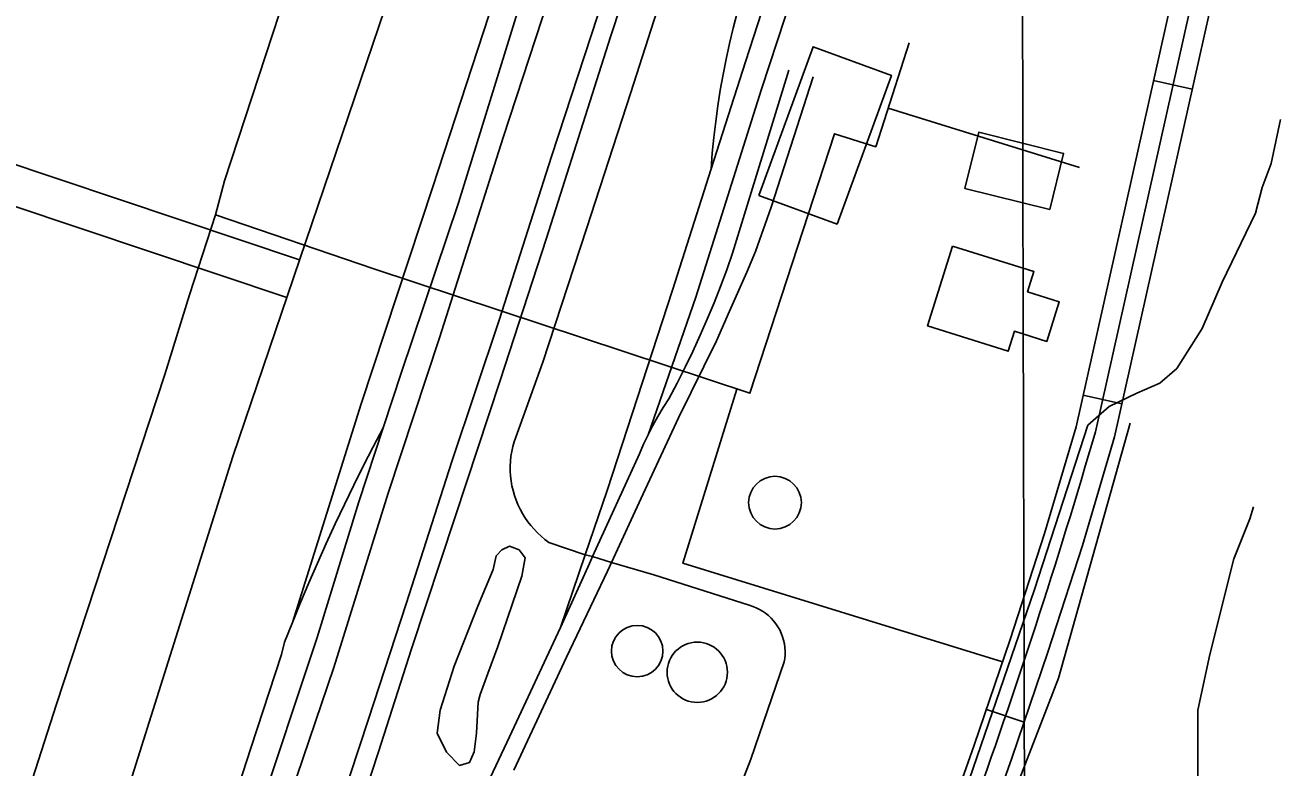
# Model space of a CAD drawing. Extents: x 3355677 to 3393573, y 612928 to 638357.
# Drawn here: x 3369560 to 3370503, y 627676 to 628236 of the extents above; entities that cross this region are included whole.
import ezdxf

# ---------------------------------------------------------------- set-up
doc = ezdxf.new("R2010")
doc.units = 0
for name, color, linetype in [('V-BLDG-OTLN', 7, 'Continuous'), ('V-DOMW-TANK', 7, 'Continuous'), ('V-GRID-MAJR', 7, 'Continuous'), ('V-RAIL-TRAK', 7, 'Continuous'), ('V-ROAD-CNTR', 7, 'Continuous'), ('V-SITE-OTLN', 7, 'Continuous'), ('V-TOPO-SHOR', 7, 'Continuous'), ('V-UTIL-LINE', 7, 'Continuous')]:
    doc.layers.add(name, color=color, linetype=linetype)

msp = doc.modelspace()

# ---------------------------------------------------------------- linework, layer by layer
at = {"layer": 'V-BLDG-OTLN'}
for points in [[(3370113.61, 628106.98), (3370154.64, 628219.34), (3370213.75, 628197.75), (3370172.72, 628085.4)], [(3370333.24, 628096.43), (3370269.09, 628112.42), (3370279.65, 628154.79), (3370343.8, 628138.8)], [(3370260.01, 628068.88), (3370321.31, 628049.66), (3370316.51, 628034.36), (3370340.46, 628026.85), (3370331.07, 627996.89), (3370306.68, 628004.54), (3370301.96, 627989.5), (3370241.1, 628008.58)]]:
    msp.add_lwpolyline(points, close=True, dxfattribs=at)
at = {"layer": 'V-DOMW-TANK'}
for centre, radius in [((3370125.9, 627875.13), 19.9), ((3370021.88, 627763.05), 19.41), ((3370067.22, 627747.02), 22.77)]:
    msp.add_circle(centre, radius, dxfattribs=at)
at = {"layer": 'V-GRID-MAJR'}
msp.add_spline([(3370337.43, 618339.64), (3370322.45, 624397.81), (3370307.46, 630459.07), (3370292.48, 636520.35), (3370292.47, 636523.41)], degree=3, dxfattribs=at)
at = {"layer": 'V-RAIL-TRAK'}
for points in [[(3369964.01, 627780.92), (3369982.71, 627835.79), (3369999.3, 627884.41), (3370048.45, 628035.45), (3370077.71, 628127.1), (3370103.54, 628208.05), (3370145.56, 628337.91), (3370198.69, 628496.54), (3370199.03, 628497.65), (3370224.05, 628580.04), (3370265.28, 628707.1), (3370301.74, 628820.57)], [(3370030.13, 627926.33), (3370066.22, 628030.22), (3370115.76, 628187.25), (3370169.28, 628350.67), (3370216.23, 628493.59), (3370222.79, 628515.28), (3370266.39, 628653.13), (3370296.52, 628744.23)], [(3369761.7, 627784.73), (3369813.6, 627949.86), (3369867.64, 628113.7), (3369935.3, 628320.85), (3369980.84, 628458.1), (3369984.03, 628466.98), (3369987.42, 628475.78), (3369991.02, 628484.5), (3369994.82, 628493.13), (3369998.82, 628501.67), (3370003.02, 628510.11), (3370007.42, 628518.45), (3370012.02, 628526.69), (3370016.8, 628534.82), (3370021.78, 628542.83), (3370026.94, 628550.72), (3370032.28, 628558.49), (3370037.81, 628566.14), (3370043.51, 628573.65), (3370049.39, 628581.02), (3370055.43, 628588.26), (3370061.65, 628595.35)], [(3370077.71, 628127.1), (3370078.6, 628139.03), (3370079.74, 628150.94), (3370081.12, 628162.83), (3370082.73, 628174.68), (3370084.58, 628186.5), (3370086.68, 628198.29), (3370089, 628210.02), (3370091.56, 628221.71), (3370094.36, 628233.35), (3370097.39, 628244.92), (3370134.24, 628363.99), (3370169.13, 628472.67)], [(3369628.8, 627071.6), (3369658.52, 627169.09), (3369695.77, 627286.16), (3369732.64, 627398.04), (3369764.75, 627494.33), (3369794.87, 627590.22), (3369826.59, 627686.92), (3369851.56, 627764.83), (3369884.47, 627864.32), (3369918.56, 627967.41), (3369953.45, 628074.89), (3370001.8, 628226.72), (3370041.04, 628346.19)], [(3369542.97, 626992.42), (3369589.77, 627137.82), (3369639.99, 627289.65), (3369689.77, 627443.2), (3369741.69, 627599.31), (3369792.77, 627750.72), (3369834.03, 627882.39), (3369872.76, 627999.48), (3369920.83, 628150.88), (3369964.66, 628285.55)], [(3369540.63, 627039.04), (3369587.87, 627181.01), (3369631.27, 627318.25), (3369679.79, 627462.36), (3369734.24, 627634.78), (3369780.2, 627773.31), (3369811.68, 627875.82), (3369830.1, 627931.51), (3369844.02, 627973.6), (3369887.01, 628101.42), (3369935.92, 628259.68)], [(3369566.46, 626935.38), (3369592.22, 627016.08), (3369621.96, 627105.99), (3369653.28, 627200.68), (3369683.79, 627298.97), (3369717.89, 627401.26), (3369750, 627499.95), (3369783.69, 627603.84), (3369818.97, 627711.72), (3369847.51, 627798.82), (3369882, 627906.3), (3369917.68, 628012.98), (3369957.32, 628136.45), (3369992.2, 628243.13)], [(3370136.3, 628201.74), (3370093.9, 628063.5), (3370089.45, 628050.92), (3370084.78, 628038.43), (3370079.88, 628026.02), (3370074.75, 628013.69), (3370069.41, 628001.47), (3370063.84, 627989.34), (3370058.06, 627977.32), (3370052.06, 627965.4), (3370045.85, 627953.59), (3370041.6, 627946.97), (3370037.56, 627940.21), (3370033.74, 627933.33), (3370030.13, 627926.33), (3370026.75, 627919.23), (3370023.59, 627912.02), (3369988.19, 627834.41), (3369985.85, 627829.28), (3369964.01, 627780.92), (3369925.47, 627698.19), (3369892.5, 627628.24)], [(3369928.72, 627673.04), (3369968.45, 627758.58), (3369999.44, 627823.33), (3370002.56, 627830.06), (3370026.45, 627881.68), (3370053.07, 627939.24), (3370081.68, 627997.2), (3370091.61, 628019.58), (3370104.71, 628049.15), (3370111.07, 628064.74), (3370122.97, 628098.3), (3370154.68, 628196.59)], [(3369556.31, 627151.88), (3369592.48, 627262.54), (3369643.96, 627421.23), (3369686.94, 627556.33), (3369730.34, 627689.72), (3369753.31, 627760.48), (3369755.76, 627769.67), (3369761.7, 627784.73), (3369767.81, 627799.73), (3369774.09, 627814.67), (3369780.53, 627829.54), (3369787.13, 627844.34), (3369793.89, 627859.06), (3369800.82, 627873.71), (3369807.9, 627888.28), (3369815.14, 627902.77), (3369822.54, 627917.18), (3369830.1, 627931.51)]]:
    msp.add_lwpolyline(points, dxfattribs=at)
at = {"layer": 'V-ROAD-CNTR'}
for p, q in [((3370411.63, 628193.82), (3370440.91, 628187.27)), ((3370358.55, 627956.27), (3370387.83, 627949.73)), ((3370285.5, 627719.02), (3370313.89, 627709.33))]:
    msp.add_line(p, q, dxfattribs=at)
for points in [[(3371438.33, 633192.25), (3371329.86, 632861.56), (3371120.32, 632210.22), (3370873.51, 631453.51), (3370745.51, 631064.27), (3370611.08, 630643.92), (3370474.92, 630218.49), (3370241.9, 629509.26), (3370110.79, 629100.36), (3369991.22, 628758.79), (3369896.08, 628449.88), (3369849.71, 628302.28), (3369716.77, 627909.85), (3369502.76, 627231.5), (3369410.09, 626946.59), (3369287.03, 626587.11), (3369170.03, 626221.44), (3369099.88, 626006.1), (3369057.83, 625864.96), (3368962.47, 625591.36), (3368873.51, 625315.08), (3368759.89, 624967.54), (3368745.67, 624923.6)], [(3370276.25, 627602), (3370304.66, 627682.27), (3370331.97, 627762.31), (3370357.92, 627842.84), (3370382.25, 627924.75), (3370493.89, 628424.37)], [(3370367.72, 627928.52), (3370474.43, 628406.08)], [(3370248.09, 627612.33), (3370276.32, 627692.12), (3370303.5, 627771.76), (3370329.26, 627851.71), (3370353.2, 627932.3), (3370458.63, 628404.13)], [(3370075.32, 627597.87), (3370107.66, 627681.48), (3370132.77, 627754.83), (3370133.23, 627757.55), (3370133.47, 627760.3), (3370133.51, 627763.06), (3370133.34, 627765.82), (3370132.97, 627768.56), (3370132.39, 627771.26), (3370131.61, 627773.91), (3370130.63, 627776.49), (3370129.46, 627778.99), (3370128.1, 627781.4), (3370126.57, 627783.7), (3370124.87, 627785.88), (3370123.01, 627787.92), (3370121.01, 627789.82), (3370118.86, 627791.56), (3370116.59, 627793.14), (3370114.21, 627794.54), (3370111.73, 627795.76), (3370109.17, 627796.79), (3370106.53, 627797.62), (3370034.48, 627820.59), (3370002.56, 627830.06), (3369988.19, 627834.41), (3369982.71, 627835.79), (3369955.27, 627845.15), (3369952.27, 627847.38), (3369949.39, 627849.76), (3369946.65, 627852.3), (3369944.05, 627854.98), (3369941.6, 627857.8), (3369939.32, 627860.75), (3369937.19, 627863.82), (3369935.23, 627867), (3369933.45, 627870.29), (3369931.85, 627873.66), (3369930.44, 627877.12), (3369929.21, 627880.65), (3369928.19, 627884.24), (3369927.36, 627887.88), (3369926.73, 627891.56), (3369926.29, 627895.27), (3369926.06, 627898.99), (3369926.04, 627902.73), (3369926.22, 627906.46), (3369926.6, 627910.17), (3369927.18, 627913.86), (3369927.97, 627917.51), (3369928.95, 627921.11), (3369950.58, 627981.16), (3369983.51, 628081.78), (3370017.13, 628184.8), (3370049.89, 628286.87)], [(3369103.34, 628278.77), (3369448.49, 628165.13), (3369767.05, 628058.45)], [(3369445.33, 628134.55), (3369757.52, 628030)]]:
    msp.add_lwpolyline(points, dxfattribs=at)
msp.add_arc((3365717.29, 629280.85), 4843.07, 336.55157, 343.7858, dxfattribs=at)
at = {"layer": 'V-SITE-OTLN'}
msp.add_lwpolyline([(3370507.59, 628164.42), (3370500.4, 628131.13), (3370493.56, 628113.15), (3370488.64, 628093.63), (3370463.52, 628041.57), (3370448.31, 628006.74), (3370429.27, 627976.49), (3370416.29, 627965.38), (3370399.1, 627957.69), (3370378.1, 627947.7), (3370362.07, 627933.51), (3370321.83, 627809.54), (3370258.03, 627623.94), (3370218.47, 627534.38), (3370198.6, 627532.42), (3370159.05, 627439.03), (3370084.58, 627237.35), (3370056.19, 627111.49), (3370076.12, 627091.27), (3370140.43, 627061.22), (3370219.62, 627043.43), (3370419.74, 626979.66), (3370508.64, 626924.25)], dxfattribs=at)
at = {"layer": 'V-TOPO-SHOR'}
for points in [[(3371133.94, 626963.45), (3371103.86, 626882.23), (3371079.79, 626852.15), (3371070.77, 626846.13), (3371046.71, 626846.13), (3371028.66, 626846.13), (3370745.91, 626939.38), (3370189.43, 627119.86), (3370153.33, 627137.91), (3370141.3, 627149.94), (3370132.28, 627164.98), (3370126.26, 627180.02), (3370129.27, 627198.07), (3370339.83, 627742.51), (3370393.97, 627935.02)], [(3370228.53, 627273.27), (3370273.65, 627378.55), (3370336.82, 627513.91), (3370381.94, 627550), (3370390.97, 627559.03), (3370396.98, 627574.07), (3370396.98, 627586.1), (3370393.97, 627607.15), (3370406, 627628.21), (3370436.08, 627652.27), (3370445.11, 627661.3), (3370445.11, 627691.38), (3370445.11, 627718.45), (3370454.13, 627760.56), (3370472.18, 627832.75), (3370484.21, 627862.83), (3370487.22, 627871.86)], [(3369901.86, 627724.53), (3369900.5, 627701.19), (3369898.76, 627687.04), (3369895.25, 627678.9), (3369887.83, 627676.77), (3369877.91, 627686.64), (3369870.8, 627701.12), (3369873.23, 627718.45), (3369883.76, 627751.71), (3369901.69, 627797), (3369913.29, 627824.61), (3369915.39, 627834.86), (3369919.62, 627839.47), (3369925.62, 627842.31), (3369932.7, 627839.5), (3369937.31, 627833.5), (3369934.87, 627819.71), (3369916.61, 627766.63), (3369909.23, 627746.11), (3369903.26, 627730.19), (3369901.86, 627724.53)]]:
    msp.add_lwpolyline(points, dxfattribs=at)
at = {"layer": 'V-UTIL-LINE'}
msp.add_line((3370211.35, 628173.02), (3370355.7, 628128.11), dxfattribs=at)
for points in [[(3369083.17, 626187.24), (3369187, 626505.93), (3369242.32, 626677.92), (3369261.88, 626743.54), (3369349.98, 627005.62), (3369402.33, 627166.03), (3369421.47, 627226.51), (3369438.92, 627279.27), (3369492.54, 627442.26), (3369511.26, 627503.16), (3369524.89, 627541.34), (3369583.18, 627722.34), (3369665.31, 627971.97), (3369684.03, 628032.02), (3369703.6, 628092.5), (3369710.4, 628118.23), (3369762.32, 628276.5)], [(3369703.6, 628092.5), (3369823.2, 628051.76), (3370106.95, 627957.68), (3370170.84, 628153.69), (3370201.97, 628143.86), (3370227.24, 628222.41)], [(3370097.16, 627960.93), (3370056.46, 627829.32), (3370297.75, 627754.93)]]:
    msp.add_lwpolyline(points, dxfattribs=at)

doc.saveas('drawing.dxf')
